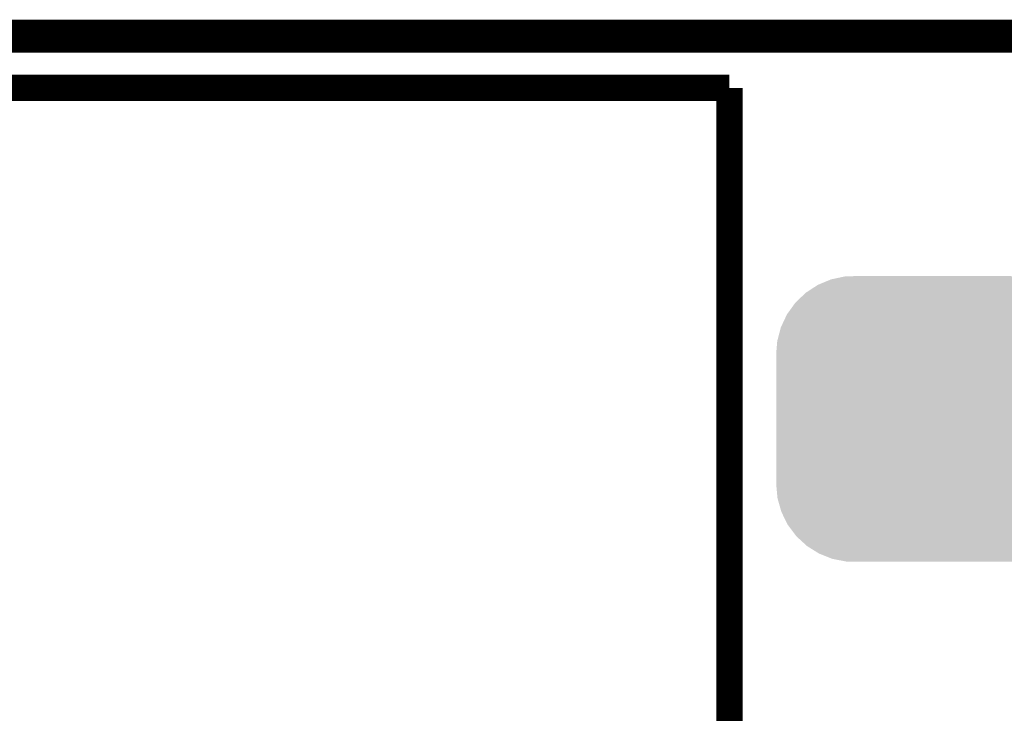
# Model space of a CAD drawing. Extents: x -9 to 122, y -9 to 65.
# Tile 270 of 308: x 84.11 to 91.69, y 59.28 to 64.63. Entities that reach past the tile are written whole.
import ezdxf

# ---------------------------------------------------------------- set-up
doc = ezdxf.new("R2010")
doc.units = 0
doc.layers.get('0').update_dxf_attribs({"linetype": 'CONTINUOUS'})
for name, color, linetype in [('CLICKER_4_FOR_R7FA4M2A_V100_GKO', 14, 'CONTINUOUS'), ('CLICKER_4_FOR_R7FA4M2A_V100_GTO', 12, 'CONTINUOUS'), ('CLICKER_4_FOR_R7FA4M2A_V100_GTS', 13, 'CONTINUOUS')]:
    doc.layers.add(name, color=color, linetype=linetype)

# ---------------------------------------------------------------- blocks, each defined once
blk = doc.blocks.new('CUSTOM_193')
for points in [[(-0.858512, 1.037606), (-0.768678, 1.075006), (0.860844, 1.037606), (0.766142, 1.075006)], [(-0.768678, 1.075006), (-0.753802, 1.078188), (0.766142, 1.075006), (0.758084, 1.078188)], [(-0.753802, 1.078188), (-0.66064, 1.098114), (0.758084, 1.078188), (0.65577, 1.098114)], [(-0.66064, 1.098114), (-0.61633, 1.099308), (0.65577, 1.098114), (0.649638, 1.099308)], [(-0.61633, 1.099308), (-0.550198, 1.10109), (0.649638, 1.099308), (0.550464, 1.10109)], [(-0.952816, 0.978926), (-0.870674, 1.032542), (0.954456, 0.978926), (0.868924, 1.032542)], [(-0.870674, 1.032542), (-0.858512, 1.037606), (0.868924, 1.032542), (0.860844, 1.037606)], [(-1.034462, 0.904128), (-0.963192, 0.972152), (1.035768, 0.904128), (0.96182, 0.972152)], [(-0.963192, 0.972152), (-0.952816, 0.978926), (0.96182, 0.972152), (0.954456, 0.978926)], [(-1.100926, 0.815728), (-1.043114, 0.89587), (1.102038, 0.815728), (1.04196, 0.89587)], [(-1.043114, 0.89587), (-1.034462, 0.904128), (1.04196, 0.89587), (1.035768, 0.904128)], [(-1.150038, 0.716706), (-1.10775, 0.806268), (1.15104, 0.716706), (1.10672, 0.806268)], [(-1.10775, 0.806268), (-1.100926, 0.815728), (1.10672, 0.806268), (1.102038, 0.815728)], [(-1.180178, 0.610396), (-1.154922, 0.70636), (1.181116, 0.610396), (1.153968, 0.70636)], [(-1.154922, 0.70636), (-1.150038, 0.716706), (1.153968, 0.70636), (1.15104, 0.716706)], [(-1.18304, 0.599516), (-1.180178, 0.610396), (1.18212, 0.599516), (1.181116, 0.610396)], [(-1.19126, 0.50038), (-1.18304, 0.599516), (1.19126, 0.50038), (1.18212, 0.599516)], [(-1.19126, -0.50038), (-1.19126, 0.50038), (1.19126, -0.50038), (1.19126, 0.50038)], [(-1.182148, -0.599232), (-1.19126, -0.50038), (1.183084, -0.599232), (1.19126, -0.50038)], [(-1.18112, -0.610396), (-1.182148, -0.599232), (1.18015, -0.610396), (1.183084, -0.599232)], [(-1.154048, -0.70609), (-1.18112, -0.610396), (1.155014, -0.70609), (1.18015, -0.610396)], [(-1.151046, -0.716706), (-1.154048, -0.70609), (1.150006, -0.716706), (1.155014, -0.70609)], [(-1.106854, -0.806018), (-1.151046, -0.716706), (1.107886, -0.806018), (1.150006, -0.716706)], [(-1.10205, -0.81573), (-1.106854, -0.806018), (1.100886, -0.81573), (1.107886, -0.806018)], [(-1.042138, -0.89565), (-1.10205, -0.81573), (1.04329, -0.89565), (1.100886, -0.81573)], [(-1.03578, -0.904132), (-1.042138, -0.89565), (1.03441, -0.904132), (1.04329, -0.89565)], [(-0.962046, -0.971966), (-1.03578, -0.904132), (0.963402, -0.971966), (1.03441, -0.904132)], [(-0.954472, -0.978934), (-0.962046, -0.971966), (0.952736, -0.978934), (0.963402, -0.971966)], [(-0.869184, -1.032398), (-0.954472, -0.978934), (0.87091, -1.032398), (0.952736, -0.978934)], [(-0.860862, -1.037616), (-0.869184, -1.032398), (0.858392, -1.037616), (0.87091, -1.032398)], [(-0.766442, -1.074908), (-0.860862, -1.037616), (0.768934, -1.074908), (0.858392, -1.037616)], [(-0.758104, -1.078202), (-0.766442, -1.074908), (0.753566, -1.078202), (0.768934, -1.074908)], [(-0.656116, -1.098066), (-0.758104, -1.078202), (0.660904, -1.098066), (0.753566, -1.078202)], [(-0.649658, -1.099324), (-0.656116, -1.098066), (0.61496, -1.099324), (0.660904, -1.098066)], [(-0.550198, -1.10109), (-0.649658, -1.099324), (0.550464, -1.10109), (0.61496, -1.099324)]]:
    blk.add_solid(points)

msp = doc.modelspace()

# ---------------------------------------------------------------- linework, layer by layer
at = {"layer": 'CLICKER_4_FOR_R7FA4M2A_V100_GKO', "const_width": 0.254}
msp.add_lwpolyline([(-4.83108, 64.50076), (117.96014, 64.50076)], dxfattribs=at)
at = {"layer": 'CLICKER_4_FOR_R7FA4M2A_V100_GTO', "const_width": 0.2032}
for points in [[(82.4611, 64.10198), (86.0171, 64.10198)], [(86.0171, 64.10198), (89.5731, 64.10198)], [(89.5731, 58.00598), (89.5731, 64.10198)]]:
    msp.add_lwpolyline(points, dxfattribs=at)

# ---------------------------------------------------------------- block references
at = {"layer": 'CLICKER_4_FOR_R7FA4M2A_V100_GTS'}
msp.add_blockref('CUSTOM_193', (91.12504, 61.55182), dxfattribs=at)

doc.saveas('drawing.dxf')
